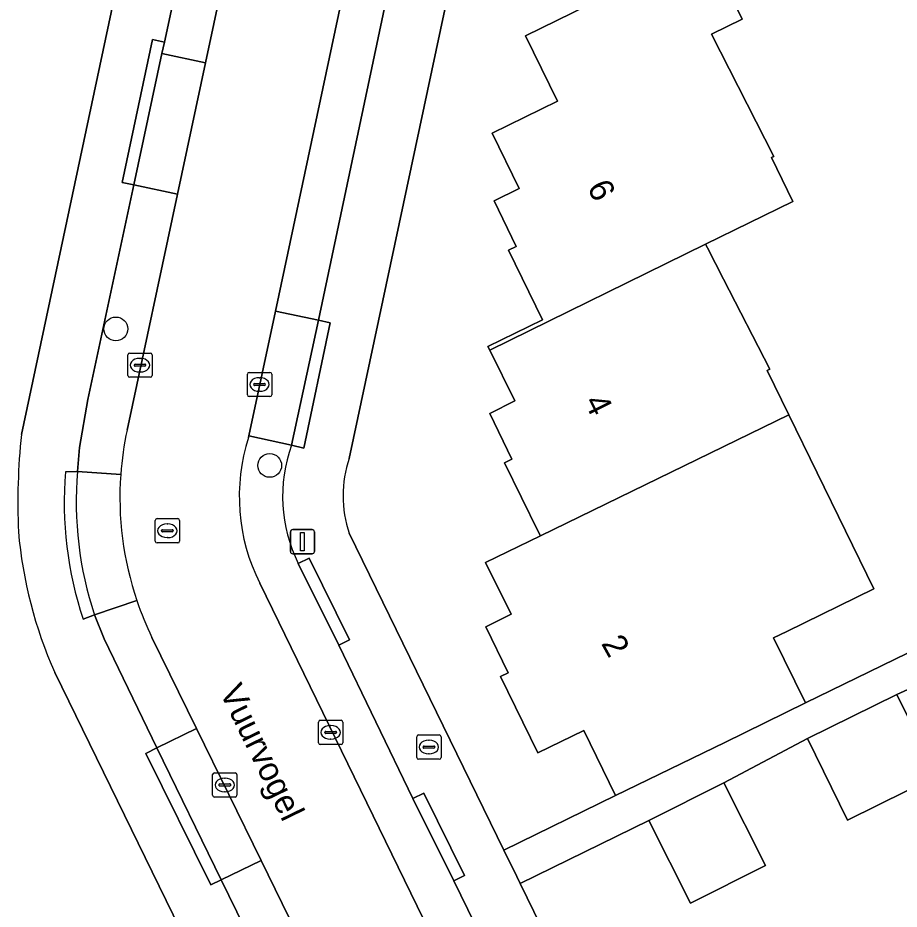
# Model space of a CAD drawing. Extents: x 160455 to 162082, y 388339 to 389736.
# Drawn here: x 161413.3 to 161449.58, y 388693.95 to 388730.65 of the extents above; entities that cross this region are included whole.
import ezdxf

# ---------------------------------------------------------------- set-up
doc = ezdxf.new("R2010")
doc.units = 0
for name, color, linetype in [('IMGEO_Boom', 7, 'Continuous'), ('IMGEO_Brandkraan', 7, 'Continuous'), ('IMGEO_Erf', 7, 'Continuous'), ('IMGEO_Kolk', 7, 'Continuous'), ('IMGEO_Lichtmast', 7, 'Continuous'), ('IMGEO_Muur', 7, 'Continuous'), ('IMGEO_Openbare_ruimte_label', 7, 'Continuous'), ('IMGEO_Pand', 7, 'Continuous'), ('IMGEO_Pand_nummerreeks', 7, 'Continuous'), ('IMGEO_Parkeervlak_open', 7, 'Continuous'), ('IMGEO_Rijbaan_lokaal_open', 7, 'Continuous'), ('IMGEO_Rioolput', 7, 'Continuous'), ('IMGEO_Voetpad_open', 7, 'Continuous')]:
    doc.layers.add(name, color=color, linetype=linetype)

msp = doc.modelspace()

# ---------------------------------------------------------------- linework, layer by layer
at = {"layer": 'IMGEO_Boom'}
for centre in [(161417.335, 388717.838), (161423.669, 388712.219)]:
    msp.add_circle(centre, 0.489, dxfattribs=at)
at = {"layer": 'IMGEO_Brandkraan'}
for p, q in [((161429.721, 388700.196), (161429.721, 388701.048)), ((161429.796, 388701.122), (161430.648, 388701.122)), ((161430.722, 388701.048), (161430.722, 388700.196)), ((161430.209, 388700.902), (161430.234, 388700.902)), ((161429.98, 388700.616), (161429.98, 388700.628)), ((161430.418, 388700.579), (161430.02, 388700.579)), ((161430.023, 388700.665), (161430.421, 388700.665)), ((161430.232, 388700.342), (161430.207, 388700.342)), ((161430.464, 388700.628), (161430.464, 388700.616)), ((161430.648, 388700.122), (161429.796, 388700.122))]:
    msp.add_line(p, q, dxfattribs=at)
for points in [[(161429.721, 388700.196), (161429.721, 388701.048)], [(161429.796, 388701.122), (161430.648, 388701.122)], [(161430.722, 388701.048), (161430.722, 388700.196)], [(161430.648, 388700.122), (161429.796, 388700.122)]]:
    msp.add_lwpolyline(points, dxfattribs=at)
for centre, radius, start, end in [((161429.798, 388701.046), 0.0765, 91.552, 178.448), ((161429.798, 388701.046), 0.0765, 91.552, 178.448), ((161430.646, 388701.046), 0.0765, 1.552, 88.448), ((161430.646, 388701.046), 0.0765, 1.552, 88.448), ((161430.02, 388700.625), 0.0403, 85.8775, 175.7526), ((161430.017, 388700.615), 0.0366, 178.938, 274.7102), ((161430.421, 388700.622), 0.043, 264.8664, 352.4533), ((161430.425, 388700.627), 0.0386, 1.7309, 96.639), ((161429.798, 388700.198), 0.0765, 181.552, 268.448), ((161429.798, 388700.198), 0.0765, 181.552, 268.448), ((161430.646, 388700.198), 0.0765, 271.552, 358.448), ((161430.646, 388700.198), 0.0765, 271.552, 358.448)]:
    msp.add_arc(centre, radius, start, end, dxfattribs=at)
for centre, major_axis, ratio, start_param, end_param in [((161430.208, 388700.622), (-0.387, 0.002), 0.722429, 4.712389, 7.853982), ((161430.233, 388700.622), (-0.39, 0.002), 0.717154, 1.570796, 4.712389)]:
    msp.add_ellipse(centre, major_axis=major_axis, ratio=ratio, start_param=start_param, end_param=end_param, dxfattribs=at)
at = {"layer": 'IMGEO_Erf'}
for points in [[(161437.282, 388761.127), (161434.984, 388750.393), (161433.976, 388745.983), (161431.544, 388734.162), (161426.939, 388712.51)], [(161413.448, 388713.49), (161421.207, 388750)], [(161441.656, 388733.56), (161443.111, 388730.587), (161441.855, 388729.973), (161444.426, 388724.941), (161444.327, 388724.892), (161445.207, 388723.087), (161441.614, 388721.324), (161441.692, 388721.172), (161442.349, 388719.89), (161444.25, 388716.179), (161444.151, 388716.13), (161445.039, 388714.308), (161448.538, 388707.137), (161444.952, 388705.387), (161444.413, 388705.124), (161445.723, 388702.437), (161468.289, 388713.442), (161459.273, 388731.93)], [(161426.938, 388709.426), (161433.305, 388696.379), (161437.905, 388698.624), (161436.595, 388701.311), (161434.708, 388700.391), (161433.167, 388703.531), (161433.483, 388703.684), (161432.563, 388705.578), (161433.606, 388706.094), (161432.556, 388708.216), (161434.81, 388709.316), (161434.734, 388709.469), (161434.031, 388710.894), (161433.328, 388712.319), (161433.642, 388712.471), (161432.728, 388714.358), (161433.764, 388714.873), (161432.726, 388716.962), (161432.649, 388717.116), (161434.897, 388718.217), (161433.496, 388721.076), (161433.811, 388721.227), (161432.906, 388723.115), (161433.941, 388723.623), (161432.823, 388725.899), (161435.518, 388727.217), (161434.2, 388729.913), (161438.691, 388732.11)], [(161454.096, 388704.885), (161449.488, 388702.787), (161451.141, 388699.435), (161447.458, 388697.618), (161445.804, 388700.971), (161442.369, 388699.154), (161444.084, 388695.743), (161440.995, 388694.19), (161439.28, 388697.601), (161433.973, 388695.009), (161440.514, 388681.617), (161446.666, 388669.057)], [(161434.586, 388663.216), (161414.821, 388703.697)]]:
    msp.add_lwpolyline(points, dxfattribs=at)
for centre, radius, start, end in [((161440.619, 388710.665), 27.317, 174.0643, 182.4738), ((161431.579, 388710.966), 4.89, 161.5995, 198.3634), ((161431.33, 388711.045), 18.071, 184.9489, 203.9929)]:
    msp.add_arc(centre, radius, start, end, dxfattribs=at)
at = {"layer": 'IMGEO_Kolk'}
for p, q in [((161417.904, 388716.846), (161418.756, 388716.846)), ((161417.829, 388715.92), (161417.829, 388716.772)), ((161418.317, 388716.626), (161418.342, 388716.626)), ((161418.83, 388716.772), (161418.83, 388715.92)), ((161418.088, 388716.34), (161418.088, 388716.352)), ((161418.526, 388716.303), (161418.128, 388716.303)), ((161418.131, 388716.389), (161418.529, 388716.389)), ((161418.572, 388716.352), (161418.572, 388716.34)), ((161418.756, 388715.846), (161417.904, 388715.846)), ((161418.34, 388716.066), (161418.315, 388716.066)), ((161422.75, 388715.124), (161422.75, 388715.976)), ((161422.825, 388716.05), (161423.677, 388716.05)), ((161423.238, 388715.83), (161423.263, 388715.83)), ((161423.751, 388715.976), (161423.751, 388715.124)), ((161423.009, 388715.544), (161423.009, 388715.556)), ((161423.447, 388715.507), (161423.049, 388715.507)), ((161423.052, 388715.593), (161423.45, 388715.593)), ((161423.493, 388715.556), (161423.493, 388715.544)), ((161423.677, 388715.05), (161422.825, 388715.05)), ((161423.261, 388715.27), (161423.236, 388715.27)), ((161425.678, 388700.8), (161425.678, 388701.652)), ((161425.753, 388701.726), (161426.605, 388701.726)), ((161426.166, 388701.506), (161426.191, 388701.506)), ((161426.679, 388701.652), (161426.679, 388700.8)), ((161425.937, 388701.22), (161425.937, 388701.232)), ((161426.375, 388701.183), (161425.977, 388701.183)), ((161425.98, 388701.269), (161426.378, 388701.269)), ((161426.421, 388701.232), (161426.421, 388701.22)), ((161426.605, 388700.726), (161425.753, 388700.726)), ((161426.189, 388700.946), (161426.164, 388700.946)), ((161421.32, 388698.635), (161421.32, 388699.487)), ((161421.395, 388699.561), (161422.247, 388699.561)), ((161421.808, 388699.341), (161421.833, 388699.341)), ((161422.321, 388699.487), (161422.321, 388698.635)), ((161421.579, 388699.055), (161421.579, 388699.067)), ((161422.017, 388699.018), (161421.619, 388699.018)), ((161421.622, 388699.104), (161422.02, 388699.104)), ((161422.063, 388699.067), (161422.063, 388699.055)), ((161422.247, 388698.561), (161421.395, 388698.561)), ((161421.831, 388698.781), (161421.806, 388698.781))]:
    msp.add_line(p, q, dxfattribs=at)
for points in [[(161417.904, 388716.846), (161418.756, 388716.846)], [(161417.829, 388715.92), (161417.829, 388716.772)], [(161418.83, 388716.772), (161418.83, 388715.92)], [(161418.756, 388715.846), (161417.904, 388715.846)], [(161422.75, 388715.124), (161422.75, 388715.976)], [(161422.825, 388716.05), (161423.677, 388716.05)], [(161423.751, 388715.976), (161423.751, 388715.124)], [(161423.677, 388715.05), (161422.825, 388715.05)], [(161425.678, 388700.8), (161425.678, 388701.652)], [(161425.753, 388701.726), (161426.605, 388701.726)], [(161426.679, 388701.652), (161426.679, 388700.8)], [(161426.605, 388700.726), (161425.753, 388700.726)], [(161421.32, 388698.635), (161421.32, 388699.487)], [(161421.395, 388699.561), (161422.247, 388699.561)], [(161422.321, 388699.487), (161422.321, 388698.635)], [(161422.247, 388698.561), (161421.395, 388698.561)]]:
    msp.add_lwpolyline(points, dxfattribs=at)
for centre, radius, start, end in [((161417.906, 388716.77), 0.0765, 91.552, 178.448), ((161417.906, 388716.77), 0.0765, 91.552, 178.448), ((161418.754, 388716.77), 0.0765, 1.552, 88.448), ((161418.754, 388716.77), 0.0765, 1.552, 88.448), ((161418.128, 388716.349), 0.0403, 85.8775, 175.7526), ((161418.125, 388716.339), 0.0366, 178.938, 274.7102), ((161418.529, 388716.346), 0.043, 264.8664, 352.4533), ((161418.533, 388716.351), 0.0386, 1.7309, 96.639), ((161417.906, 388715.922), 0.0765, 181.552, 268.448), ((161417.906, 388715.922), 0.0765, 181.552, 268.448), ((161418.754, 388715.922), 0.0765, 271.552, 358.448), ((161418.754, 388715.922), 0.0765, 271.552, 358.448), ((161422.827, 388715.974), 0.0765, 91.552, 178.448), ((161422.827, 388715.974), 0.0765, 91.552, 178.448), ((161423.675, 388715.974), 0.0765, 1.552, 88.448), ((161423.675, 388715.974), 0.0765, 1.552, 88.448), ((161423.049, 388715.553), 0.0403, 85.8775, 175.7526), ((161423.046, 388715.543), 0.0366, 178.938, 274.7102), ((161423.45, 388715.55), 0.043, 264.8664, 352.4533), ((161423.454, 388715.555), 0.0386, 1.7309, 96.639), ((161422.827, 388715.126), 0.0765, 181.552, 268.448), ((161422.827, 388715.126), 0.0765, 181.552, 268.448), ((161423.675, 388715.126), 0.0765, 271.552, 358.448), ((161423.675, 388715.126), 0.0765, 271.552, 358.448), ((161425.755, 388701.65), 0.0765, 91.552, 178.448), ((161425.755, 388701.65), 0.0765, 91.552, 178.448), ((161426.603, 388701.65), 0.0765, 1.552, 88.448), ((161426.603, 388701.65), 0.0765, 1.552, 88.448), ((161425.977, 388701.229), 0.0403, 85.8775, 175.7526), ((161425.974, 388701.219), 0.0366, 178.938, 274.7102), ((161426.378, 388701.226), 0.043, 264.8664, 352.4533), ((161426.382, 388701.231), 0.0386, 1.7309, 96.639), ((161425.755, 388700.802), 0.0765, 181.552, 268.448), ((161425.755, 388700.802), 0.0765, 181.552, 268.448), ((161426.603, 388700.802), 0.0765, 271.552, 358.448), ((161426.603, 388700.802), 0.0765, 271.552, 358.448), ((161421.397, 388699.485), 0.0765, 91.552, 178.448), ((161421.397, 388699.485), 0.0765, 91.552, 178.448), ((161422.245, 388699.485), 0.0765, 1.552, 88.448), ((161422.245, 388699.485), 0.0765, 1.552, 88.448), ((161421.619, 388699.064), 0.0403, 85.8775, 175.7526), ((161421.616, 388699.054), 0.0366, 178.938, 274.7102), ((161422.02, 388699.061), 0.043, 264.8664, 352.4533), ((161422.024, 388699.066), 0.0386, 1.7309, 96.639), ((161421.397, 388698.637), 0.0765, 181.552, 268.448), ((161421.397, 388698.637), 0.0765, 181.552, 268.448), ((161422.245, 388698.637), 0.0765, 271.552, 358.448), ((161422.245, 388698.637), 0.0765, 271.552, 358.448)]:
    msp.add_arc(centre, radius, start, end, dxfattribs=at)
for centre, major_axis, ratio, start_param, end_param in [((161418.316, 388716.346), (-0.387, 0.002), 0.722429, 4.712389, 7.853982), ((161418.341, 388716.346), (-0.39, 0.002), 0.717154, 1.570796, 4.712389), ((161423.237, 388715.55), (-0.387, 0.002), 0.722429, 4.712389, 7.853982), ((161423.262, 388715.55), (-0.39, 0.002), 0.717154, 1.570796, 4.712389), ((161426.165, 388701.226), (-0.387, 0.002), 0.722429, 4.712389, 7.853982), ((161426.19, 388701.226), (-0.39, 0.002), 0.717154, 1.570796, 4.712389), ((161421.807, 388699.061), (-0.387, 0.002), 0.722429, 4.712389, 7.853982), ((161421.832, 388699.061), (-0.39, 0.002), 0.717154, 1.570796, 4.712389)]:
    msp.add_ellipse(centre, major_axis=major_axis, ratio=ratio, start_param=start_param, end_param=end_param, dxfattribs=at)
at = {"layer": 'IMGEO_Lichtmast'}
for p, q in [((161424.621, 388709.578), (161425.411, 388709.578)), ((161425.411, 388709.578), (161424.621, 388709.578)), ((161424.521, 388708.678), (161424.521, 388709.478)), ((161424.521, 388709.478), (161424.521, 388708.678)), ((161425.511, 388709.478), (161425.511, 388708.678)), ((161425.511, 388708.678), (161425.511, 388709.478)), ((161425.411, 388708.578), (161424.621, 388708.578)), ((161424.621, 388708.578), (161425.411, 388708.578))]:
    msp.add_line(p, q, dxfattribs=at)
msp.add_lwpolyline([(161424.941, 388709.453), (161425.091, 388709.453), (161425.091, 388708.703), (161424.941, 388708.703), (161424.941, 388709.453)], dxfattribs=at)
for centre, start, end in [((161424.621, 388709.478), 90, 180), ((161424.621, 388709.478), 90, 180), ((161425.411, 388709.478), 0, 90), ((161425.411, 388709.478), 360, 90), ((161424.621, 388708.678), 180, 270), ((161424.621, 388708.678), 180, 270), ((161425.411, 388708.678), 270, 0), ((161425.411, 388708.678), 270, 0)]:
    msp.add_arc(centre, 0.1, start, end, dxfattribs=at)
at = {"layer": 'IMGEO_Muur'}
msp.add_lwpolyline([(161440.514, 388681.617), (161433.836, 388695.29)], dxfattribs=at)
at = {"layer": 'IMGEO_Pand'}
for points in [[(161441.855, 388729.973), (161443.111, 388730.587), (161441.656, 388733.56), (161438.691, 388732.11), (161434.2, 388729.913), (161435.518, 388727.217), (161432.823, 388725.899), (161433.941, 388723.623), (161432.906, 388723.115), (161433.811, 388721.227), (161433.496, 388721.076), (161434.897, 388718.217), (161432.649, 388717.116), (161432.726, 388716.962), (161441.614, 388721.324), (161445.207, 388723.087), (161444.327, 388724.892), (161444.426, 388724.941)], [(161441.614, 388721.324), (161432.726, 388716.962), (161433.764, 388714.873), (161432.728, 388714.358), (161433.642, 388712.471), (161433.328, 388712.319), (161434.031, 388710.894), (161434.734, 388709.469), (161434.81, 388709.316), (161445.039, 388714.308), (161444.151, 388716.13), (161444.25, 388716.179), (161442.349, 388719.89), (161441.692, 388721.172)], [(161448.538, 388707.137), (161445.039, 388714.308), (161434.81, 388709.316), (161432.556, 388708.216), (161433.606, 388706.094), (161432.563, 388705.578), (161433.483, 388703.684), (161433.167, 388703.531), (161434.708, 388700.391), (161436.595, 388701.311), (161437.905, 388698.624), (161442.399, 388700.816), (161445.723, 388702.437), (161444.413, 388705.124), (161444.952, 388705.387)], [(161445.804, 388700.971), (161447.458, 388697.618), (161451.141, 388699.435), (161449.488, 388702.787)], [(161439.28, 388697.601), (161440.995, 388694.19), (161444.084, 388695.743), (161442.369, 388699.154)]]:
    msp.add_lwpolyline(points, close=True, dxfattribs=at)
at = {"layer": 'IMGEO_Parkeervlak_open'}
for points in [[(161423.765, 388741.657), (161422.004, 388742.033), (161419.333, 388729.647), (161419.232, 388729.173), (161421.021, 388728.792)], [(161429.827, 388737.831), (161428.078, 388738.203), (161423.903, 388718.569), (161425.672, 388718.193)], [(161421.021, 388728.792), (161419.232, 388729.173), (161418.08, 388723.766), (161419.868, 388723.385)], [(161425.672, 388718.193), (161423.903, 388718.569), (161422.81, 388713.43), (161424.568, 388713.056)], [(161420.658, 388701.385), (161419.02, 388700.584), (161421.676, 388695.153), (161423.314, 388695.954)], [(161423.314, 388695.954), (161421.676, 388695.153), (161427.131, 388683.999), (161428.768, 388684.8)]]:
    msp.add_lwpolyline(points, close=True, dxfattribs=at)
for points in [[(161419.868, 388723.385), (161418.08, 388723.766), (161416.178, 388714.935), (161415.845, 388712.959), (161415.763, 388711.968), (161417.536, 388711.841)], [(161417.797, 388713.672), (161419.868, 388723.385)], [(161424.568, 388713.056), (161422.81, 388713.43), (161422.796, 388713.365)], [(161417.536, 388711.841), (161415.763, 388711.968)], [(161443.156, 388670.73), (161431.242, 388695.117), (161429.567, 388698.5), (161426.509, 388704.816), (161424.847, 388708.178)], [(161423.259, 388707.37), (161442.68, 388667.501)], [(161416.459, 388706.06), (161418.202, 388706.651)], [(161418.202, 388706.651), (161416.459, 388706.06), (161416.849, 388705.073), (161419.02, 388700.584), (161420.658, 388701.385), (161418.824, 388705.134)]]:
    msp.add_lwpolyline(points, dxfattribs=at)
for centre, radius, start, end in [((161430.954, 388710.862), 13.454, 167.946, 175.8288), ((161430.38, 388710.935), 7.964, 162.2375, 206.595), ((161430.438, 388710.945), 6.238, 160.2169, 206.3301), ((161430.357, 388710.692), 14.65, 175.0045, 198.4332), ((161430.737, 388710.897), 13.235, 175.9112, 198.7137), ((161430.995, 388711.01), 13.516, 198.8172, 205.772)]:
    msp.add_arc(centre, radius, start, end, dxfattribs=at)
at = {"layer": 'IMGEO_Rijbaan_lokaal_open'}
for points in [[(161422.796, 388713.365), (161422.81, 388713.43), (161423.903, 388718.569), (161428.078, 388738.203), (161428.874, 388741.946), (161430.587, 388750), (161432.419, 388758.614), (161432.989, 388761.246), (161433.806, 388765.066), (161428.935, 388766.067), (161428.161, 388762.262), (161428.126, 388762.091), (161428.1, 388761.964), (161427.829, 388760.713), (161426.998, 388756.817), (161426.272, 388753.412), (161425.544, 388750), (161425.02, 388747.543), (161423.765, 388741.657), (161421.021, 388728.792), (161419.868, 388723.385), (161417.797, 388713.672)], [(161442.68, 388667.501), (161423.259, 388707.37)], [(161418.824, 388705.134), (161420.658, 388701.385), (161423.314, 388695.954), (161428.768, 388684.8), (161431.416, 388679.386), (161434.072, 388673.956), (161435.726, 388670.574), (161438.111, 388665.696), (161438.322, 388665.266), (161438.776, 388664.363)]]:
    msp.add_lwpolyline(points, dxfattribs=at)
for centre, radius, start, end in [((161430.954, 388710.862), 13.454, 167.946, 175.8288), ((161430.38, 388710.935), 7.964, 162.2375, 206.595), ((161430.737, 388710.897), 13.235, 175.9112, 198.7137), ((161430.995, 388711.01), 13.516, 198.8172, 205.772)]:
    msp.add_arc(centre, radius, start, end, dxfattribs=at)
at = {"layer": 'IMGEO_Rioolput'}
for p, q in [((161418.957, 388709.101), (161418.957, 388709.953)), ((161419.032, 388710.027), (161419.884, 388710.027)), ((161419.958, 388709.953), (161419.958, 388709.101)), ((161419.216, 388709.521), (161419.216, 388709.533)), ((161419.259, 388709.57), (161419.657, 388709.57)), ((161419.445, 388709.807), (161419.47, 388709.807)), ((161419.7, 388709.533), (161419.7, 388709.521)), ((161419.654, 388709.484), (161419.256, 388709.484)), ((161419.468, 388709.247), (161419.443, 388709.247)), ((161419.884, 388709.027), (161419.032, 388709.027))]:
    msp.add_line(p, q, dxfattribs=at)
for points in [[(161418.957, 388709.101), (161418.957, 388709.953)], [(161419.032, 388710.027), (161419.884, 388710.027)], [(161419.958, 388709.953), (161419.958, 388709.101)], [(161419.884, 388709.027), (161419.032, 388709.027)]]:
    msp.add_lwpolyline(points, dxfattribs=at)
for centre, radius, start, end in [((161419.034, 388709.951), 0.0765, 91.552, 178.448), ((161419.034, 388709.951), 0.0765, 91.552, 178.448), ((161419.882, 388709.951), 0.0765, 1.552, 88.448), ((161419.882, 388709.951), 0.0765, 1.552, 88.448), ((161419.256, 388709.53), 0.0403, 85.8775, 175.7526), ((161419.253, 388709.52), 0.0366, 178.938, 274.7102), ((161419.657, 388709.527), 0.043, 264.8664, 352.4533), ((161419.661, 388709.532), 0.0386, 1.7309, 96.639), ((161419.034, 388709.103), 0.0765, 181.552, 268.448), ((161419.034, 388709.103), 0.0765, 181.552, 268.448), ((161419.882, 388709.103), 0.0765, 271.552, 358.448), ((161419.882, 388709.103), 0.0765, 271.552, 358.448)]:
    msp.add_arc(centre, radius, start, end, dxfattribs=at)
for centre, major_axis, ratio, start_param, end_param in [((161419.444, 388709.527), (-0.387, 0.002), 0.722429, 4.712389, 7.853982), ((161419.469, 388709.527), (-0.39, 0.002), 0.717154, 1.570796, 4.712389)]:
    msp.add_ellipse(centre, major_axis=major_axis, ratio=ratio, start_param=start_param, end_param=end_param, dxfattribs=at)
at = {"layer": 'IMGEO_Voetpad_open'}
for points in [[(161426.939, 388712.51), (161431.544, 388734.162), (161433.976, 388745.983), (161434.984, 388750.393), (161437.282, 388761.127), (161438.908, 388768.889), (161437.909, 388769.108), (161438.421, 388771.475), (161443.609, 388795.992), (161443.992, 388797.801), (161446.286, 388808.642), (161444.835, 388810.484), (161446.318, 388817.376), (161447.223, 388818.536), (161475.52, 388854.809), (161481.979, 388863.088), (161481.722, 388864.814), (161483.538, 388865.135), (161485.268, 388867.32)], [(161424.114, 388763.679), (161421.207, 388750), (161413.448, 388713.49)], [(161415.26, 388711.958), (161415.763, 388711.968), (161415.845, 388712.959), (161416.178, 388714.935), (161418.08, 388723.766), (161417.591, 388723.87), (161418.844, 388729.751), (161419.333, 388729.647), (161422.004, 388742.033), (161421.515, 388742.136), (161422.762, 388748.023), (161423.251, 388747.92), (161423.701, 388750), (161424.52, 388753.786), (161424.031, 388753.886), (161424.795, 388757.604), (161425.284, 388757.504), (161425.482, 388758.453)], [(161433.6, 388755.726), (161432.399, 388750), (161430.716, 388741.981), (161431.204, 388741.877), (161430.413, 388738.191), (161429.925, 388738.295), (161429.827, 388737.831), (161425.672, 388718.193), (161426.161, 388718.091), (161425.08, 388712.934), (161424.568, 388713.056)], [(161468.289, 388713.442), (161445.723, 388702.437), (161442.399, 388700.816), (161437.905, 388698.624), (161433.305, 388696.379), (161433.836, 388695.29), (161433.973, 388695.009), (161439.28, 388697.601), (161442.369, 388699.154), (161445.804, 388700.971), (161449.488, 388702.787), (161454.096, 388704.885)], [(161415.763, 388711.968), (161415.26, 388711.958)], [(161446.666, 388669.057), (161440.514, 388681.617), (161433.973, 388695.009), (161433.836, 388695.29), (161433.305, 388696.379), (161426.938, 388709.426)], [(161424.847, 388708.178), (161425.295, 388708.399), (161426.957, 388705.037), (161426.509, 388704.816), (161429.567, 388698.5), (161430.015, 388698.721), (161431.69, 388695.338), (161431.242, 388695.117), (161443.156, 388670.73)], [(161415.991, 388705.884), (161416.459, 388706.06)], [(161435.428, 388667.068), (161434.099, 388669.778), (161433.652, 388669.556), (161431.976, 388672.928), (161432.423, 388673.15), (161429.779, 388678.586), (161429.33, 388678.367), (161426.682, 388683.78), (161427.131, 388683.999), (161421.676, 388695.153), (161421.25, 388694.943), (161418.572, 388700.363), (161419.02, 388700.584), (161416.849, 388705.073), (161416.459, 388706.06), (161415.991, 388705.884)], [(161414.821, 388703.697), (161434.586, 388663.216)]]:
    msp.add_lwpolyline(points, dxfattribs=at)
for points in [[(161419.232, 388729.173), (161419.333, 388729.647), (161418.844, 388729.751), (161417.591, 388723.87), (161418.08, 388723.766)], [(161425.672, 388718.193), (161424.568, 388713.056), (161425.08, 388712.934), (161426.161, 388718.091)], [(161426.509, 388704.816), (161426.957, 388705.037), (161425.295, 388708.399), (161424.847, 388708.178)], [(161419.02, 388700.584), (161418.572, 388700.363), (161421.25, 388694.943), (161421.676, 388695.153)], [(161431.242, 388695.117), (161431.69, 388695.338), (161430.015, 388698.721), (161429.567, 388698.5)]]:
    msp.add_lwpolyline(points, close=True, dxfattribs=at)
for centre, radius, start, end in [((161440.619, 388710.665), 27.317, 174.0643, 182.4738), ((161430.438, 388710.945), 6.238, 160.2169, 206.3301), ((161431.579, 388710.966), 4.89, 161.5995, 198.3634), ((161430.373, 388710.696), 15.165, 175.2258, 198.4992), ((161430.373, 388710.696), 15.165, 175.2258, 198.4992), ((161430.357, 388710.692), 14.65, 175.0045, 198.4332), ((161431.33, 388711.045), 18.071, 184.9489, 203.9929)]:
    msp.add_arc(centre, radius, start, end, dxfattribs=at)

# ---------------------------------------------------------------- texts
at = {"layer": 'IMGEO_Openbare_ruimte_label'}
msp.add_text('Vuurvogel', height=1, rotation=295.9757, dxfattribs=at).set_placement((161421.588, 388702.907))
at = {"layer": 'IMGEO_Pand_nummerreeks'}
for s, rotation, p in [('6', 296.161, (161436.722, 388723.676)), ('4', 296.4303, (161436.593, 388714.845)), ('2', 299.1462, (161437.296, 388704.889))]:
    msp.add_text(s, height=1, rotation=rotation, dxfattribs=at).set_placement(p)

doc.saveas('drawing.dxf')
